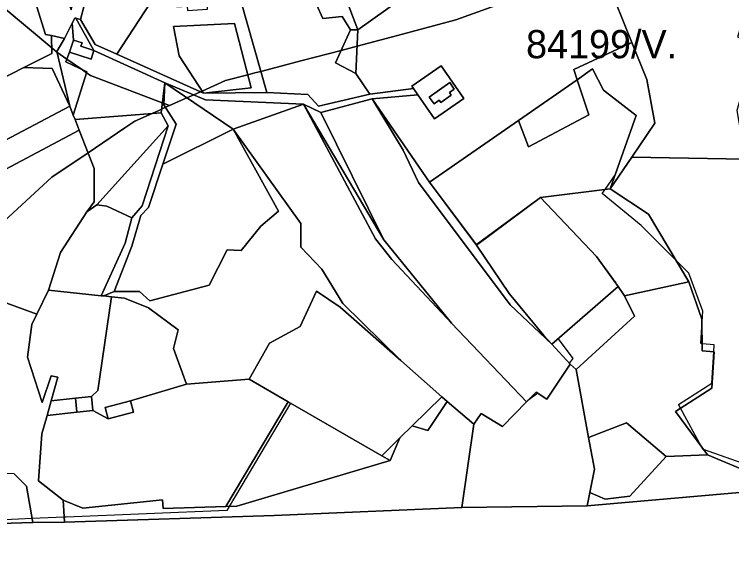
# Model space of a CAD drawing. Extents: x -477304 to -465429, y -1159113 to -1149210.
# Drawn here: x -473382.3 to -473001.2, y -1157027.9 to -1156744.4 of the extents above; entities that cross this region are included whole.
import ezdxf

# ---------------------------------------------------------------- set-up
doc = ezdxf.new("R2010")
doc.units = 0
for name, color, linetype in [('BPEJ_s', 7, 'Continuous'), ('ostatni_s', 7, 'Continuous'), ('PUPFL_s', 7, 'Continuous'), ('trav_porost_s', 7, 'Continuous')]:
    doc.layers.add(name, color=color, linetype=linetype)

msp = doc.modelspace()

# ---------------------------------------------------------------- linework, layer by layer
at = {"layer": 'BPEJ_s'}
for points in [[(-473401.55, -1156866.82), (-473362.36, -1156830.93), (-473343.17, -1156817.93), (-473323.69, -1156804.74), (-473318.32, -1156801.11), (-473309.19, -1156797.04), (-473305.53, -1156795.4), (-473304.11, -1156794.77), (-473301.94, -1156793.8), (-473299.89, -1156792.89), (-473290.69, -1156788.78), (-473287.03, -1156787.15), (-473283.51, -1156785.58), (-473282.61, -1156785.18), (-473270.12, -1156779.61), (-473258.27, -1156776.5), (-473254.47, -1156775.51), (-473251.36, -1156774.7), (-473229.4, -1156768.94), (-473208.72, -1156763.52), (-473204.02, -1156762.29), (-473200.18, -1156761.29), (-473176.15, -1156754.99), (-473147.71, -1156747.36), (-473122.06, -1156738)], [(-473122.06, -1156738), (-473147.71, -1156747.36), (-473176.15, -1156754.99), (-473200.18, -1156761.29), (-473204.02, -1156762.29), (-473208.72, -1156763.52), (-473229.4, -1156768.94), (-473251.36, -1156774.7), (-473254.47, -1156775.51), (-473258.27, -1156776.5), (-473270.12, -1156779.61), (-473282.61, -1156785.18), (-473283.51, -1156785.58), (-473287.03, -1156787.15), (-473290.69, -1156788.78), (-473299.89, -1156792.89), (-473301.24, -1156792.38), (-473302.81, -1156791.78), (-473303.29, -1156791.59), (-473303.71, -1156791.43), (-473320.98, -1156784.83), (-473341.91, -1156776.84), (-473344, -1156775.39), (-473346.17, -1156773.88), (-473354.43, -1156768.17), (-473359.71, -1156764.51), (-473359.93, -1156764.35), (-473362.48, -1156762.23), (-473388.37, -1156740.6)], [(-473388.37, -1156740.6), (-473362.48, -1156762.23), (-473359.93, -1156764.35), (-473359.71, -1156764.51), (-473354.43, -1156768.17), (-473346.17, -1156773.88), (-473344, -1156775.39), (-473341.91, -1156776.84), (-473320.98, -1156784.83), (-473303.71, -1156791.43), (-473303.29, -1156791.59), (-473302.81, -1156791.78), (-473301.24, -1156792.38), (-473299.89, -1156792.89), (-473301.94, -1156793.8), (-473304.11, -1156794.77), (-473305.53, -1156795.4), (-473309.19, -1156797.04), (-473318.32, -1156801.11), (-473323.69, -1156804.74), (-473343.17, -1156817.93), (-473362.36, -1156830.93), (-473401.55, -1156866.82)], [(-472995.57, -1156982.93), (-473016.18, -1156975.62), (-473016.51, -1156975.5), (-473017.23, -1156974.18), (-473028.33, -1156953.73), (-473029.35, -1156951.85), (-473011.78, -1156940.36), (-473010.67, -1156923.68), (-473010.43, -1156920.09), (-473016.91, -1156919.47), (-473017.53, -1156919.41), (-473017, -1156910.42), (-473016.51, -1156902.18), (-473023.95, -1156881.91), (-473030.85, -1156875), (-473049.29, -1156856.57), (-473069.9, -1156839.68), (-473068.43, -1156837.52), (-473062.92, -1156829.43), (-473051.89, -1156798.17), (-473069.33, -1156784.66), (-473075.2, -1156773.36), (-473083.23, -1156779.1), (-473114.45, -1156800.78), (-473161.74, -1156833.63), (-473136.95, -1156866.69), (-473106.08, -1156844.12), (-473102.82, -1156841.71), (-473072.97, -1156873.12), (-473064.02, -1156885.57), (-473062.76, -1156886.76), (-473063.01, -1156886.98), (-473061.5, -1156889.08), (-473093.44, -1156916.83), (-473085.64, -1156927.33), (-473087.43, -1156929.86), (-473087.03, -1156930.3), (-473099.42, -1156948.88), (-473104.11, -1156945.79), (-473109.57, -1156949.79), (-473110.14, -1156950.37), (-473122.86, -1156963.44), (-473134.26, -1156956.59), (-473138.18, -1156962.14), (-473152.33, -1156950.22), (-473155.23, -1156947.66), (-473170.96, -1156963.11), (-473177.42, -1156969.45), (-473187.12, -1156978.97), (-473235.59, -1156950.97), (-473268.15, -1157005.97), (-473269.43, -1157008.13), (-473354.74, -1157011.6), (-473355.91, -1157011.65), (-473372.87, -1157012.44), (-473380.09, -1157012.77), (-473470.54, -1157016.97)], [(-472995.57, -1156982.93), (-473016.18, -1156975.62), (-473016.51, -1156975.5), (-473017.23, -1156974.18), (-473028.33, -1156953.73), (-473029.35, -1156951.85), (-473011.78, -1156940.36), (-473010.67, -1156923.68), (-473010.43, -1156920.09), (-473016.91, -1156919.47), (-473017.53, -1156919.41), (-473017, -1156910.42), (-473016.51, -1156902.18), (-473023.95, -1156881.91), (-473030.85, -1156875), (-473049.29, -1156856.57), (-473069.9, -1156839.68), (-473068.43, -1156837.52), (-473062.92, -1156829.43), (-473051.89, -1156798.17), (-473069.33, -1156784.66), (-473075.2, -1156773.36), (-473083.23, -1156779.1), (-473114.45, -1156800.78), (-473161.74, -1156833.63), (-473136.95, -1156866.69), (-473106.08, -1156844.12), (-473102.82, -1156841.71), (-473072.97, -1156873.12), (-473064.02, -1156885.57), (-473062.76, -1156886.76), (-473063.01, -1156886.98), (-473061.5, -1156889.08), (-473093.44, -1156916.83), (-473085.64, -1156927.33), (-473087.43, -1156929.86), (-473087.03, -1156930.3), (-473099.42, -1156948.88), (-473104.11, -1156945.79), (-473109.57, -1156949.79), (-473110.14, -1156950.37), (-473122.86, -1156963.44), (-473134.26, -1156956.59), (-473138.18, -1156962.14), (-473152.33, -1156950.22), (-473155.23, -1156947.66), (-473170.96, -1156963.11), (-473177.42, -1156969.45), (-473187.12, -1156978.97), (-473235.59, -1156950.97), (-473268.15, -1157005.97), (-473269.43, -1157008.13), (-473354.74, -1157011.6), (-473355.91, -1157011.65), (-473372.87, -1157012.44), (-473380.09, -1157012.77), (-473470.54, -1157016.97)]]:
    msp.add_lwpolyline(points, dxfattribs=at)
at = {"layer": 'ostatni_s'}
for points in [[(-473354.51, -1156736.1), (-473352.14, -1156742.02), (-473351.15, -1156738.17), (-473345.27, -1156739.68), (-473347.19, -1156747.14), (-473349.72, -1156746.49), (-473350.12, -1156746.39), (-473351.54, -1156749.14), (-473355.71, -1156757.21), (-473362.66, -1156755.7), (-473365.78, -1156755.03), (-473370.39, -1156740.46), (-473368.26, -1156730.63), (-473367.9, -1156728.95), (-473363.5, -1156730.05)], [(-473340.12, -1156763.57), (-473346.95, -1156761.37), (-473346.36, -1156759.54), (-473350.93, -1156758.07), (-473351.54, -1156749.14), (-473350.12, -1156746.39), (-473349.72, -1156746.49)], [(-473280.73, -1156789.75), (-473302.46, -1156780.79), (-473340.12, -1156763.57), (-473349.72, -1156746.49), (-473347.19, -1156747.14), (-473339.34, -1156760.42), (-473327.92, -1156765.57), (-473281.86, -1156786.33), (-473248.19, -1156785.95), (-473226.39, -1156786.99), (-473220.69, -1156793.16), (-473193.47, -1156786.73), (-473170.21, -1156783.85), (-473167.91, -1156787.19), (-473192.15, -1156789.32), (-473219.51, -1156796.5), (-473228.65, -1156792.08)], [(-473351.54, -1156749.14), (-473350.93, -1156758.07), (-473353, -1156764.52), (-473355.02, -1156769.67), (-473343.87, -1156774.98), (-473351.02, -1156797.9), (-473352.87, -1156793.19), (-473359.82, -1156764.05), (-473355.71, -1156757.21)], [(-473203.75, -1156752.59), (-473199.79, -1156752.65), (-473200.83, -1156775.84), (-473211.69, -1156770.06)], [(-473352.87, -1156793.19), (-473362.19, -1156773.2), (-473377.31, -1156772.7), (-473362.4, -1156765.19), (-473362.66, -1156755.7), (-473355.71, -1156757.21), (-473359.82, -1156764.05)], [(-473346.95, -1156761.37), (-473340.12, -1156763.57), (-473341.61, -1156768.18), (-473353, -1156764.52), (-473350.93, -1156758.07), (-473346.36, -1156759.54)], [(-473377.31, -1156772.7), (-473362.19, -1156773.2), (-473352.87, -1156793.19), (-473387.39, -1156811.39), (-473397.77, -1156791.4), (-473390.19, -1156779.19)], [(-473315.14, -1156851.38), (-473319.85, -1156867.61), (-473329.32, -1156891.71), (-473334.73, -1156894.07), (-473336.19, -1156893.92), (-473323.39, -1156865.96), (-473319.84, -1156852.55), (-473314.37, -1156846.23), (-473300.65, -1156803.6), (-473304.33, -1156796.65), (-473302.46, -1156780.79), (-473302.83, -1156792.39), (-473296.34, -1156802.69), (-473303.45, -1156824.07), (-473311.07, -1156846.96)], [(-473151.18, -1156785.96), (-473150.19, -1156787.34), (-473155.71, -1156791.31), (-473156.64, -1156790.01), (-473159.34, -1156791.94), (-473161.83, -1156788.44), (-473150.99, -1156780.65), (-473148.54, -1156784.06)], [(-473333.17, -1156846.33), (-473338.48, -1156845.56), (-473300.65, -1156803.6), (-473314.37, -1156846.23), (-473319.84, -1156852.55)], [(-473295.26, -1156912.05), (-473297.71, -1156922.03), (-473290.86, -1156940.92), (-473320.71, -1156949.82), (-473334.03, -1156953.41), (-473332.42, -1156959.39), (-473340.56, -1156954.91), (-473341.31, -1156947.58), (-473337.99, -1156944.31), (-473330.65, -1156894.49), (-473323.81, -1156895.2), (-473310.99, -1156900.45)], [(-473349.87, -1156948.46), (-473349.12, -1156955.79), (-473364.97, -1156957.67), (-473362.74, -1156949.76)], [(-473341.31, -1156947.58), (-473340.56, -1156954.91), (-473349.12, -1156955.79), (-473349.87, -1156948.46)], [(-473319.1, -1156955.8), (-473332.42, -1156959.39), (-473334.03, -1156953.41), (-473320.71, -1156949.82)]]:
    msp.add_lwpolyline(points, close=True, dxfattribs=at)
at = {"layer": 'PUPFL_s'}
for points in [[(-473136.67, -1156867.07), (-473161.74, -1156833.63), (-473114.45, -1156800.78), (-473109.16, -1156814.74), (-473077.05, -1156797.73), (-473083.23, -1156779.1), (-473075.2, -1156773.36), (-473069.33, -1156784.66), (-473051.89, -1156798.17), (-473065.66, -1156837.18), (-473102.82, -1156841.71)], [(-473109.16, -1156814.74), (-473114.45, -1156800.78), (-473083.23, -1156779.1), (-473077.05, -1156797.73)], [(-473357.74, -1156871.05), (-473364.18, -1156890.97), (-473370.38, -1156903.75), (-473463.39, -1156869.81), (-473476.24, -1156865.24), (-473479.07, -1156859.72), (-473430.5, -1156834.12), (-473423.35, -1156845.98), (-473347.87, -1156805.93), (-473339.88, -1156826.32), (-473339.92, -1156843.97), (-473343.89, -1156849.27)], [(-473230.15, -1156868.16), (-473219.02, -1156879.87), (-473207.7, -1156898.03), (-473176.98, -1156928.43), (-473209.28, -1156900.03), (-473221.79, -1156891.57), (-473230.42, -1156910.33), (-473246.76, -1156919.16), (-473257.52, -1156938.31), (-473290.86, -1156940.92), (-473297.71, -1156922.03), (-473295.26, -1156912.05), (-473310.99, -1156900.45), (-473323.81, -1156895.2), (-473330.65, -1156894.49), (-473334.73, -1156894.07), (-473329.32, -1156891.71), (-473315.9, -1156891.77), (-473310.35, -1156896.6), (-473278.8, -1156888.37), (-473269.18, -1156869.53), (-473261.75, -1156869.93), (-473251.42, -1156856.99), (-473241.93, -1156848.93), (-473266.15, -1156805.46), (-473230.05, -1156855.52)], [(-472968.98, -1156956.91), (-472968.01, -1156962.95), (-472986.54, -1156978.04), (-472994.54, -1156986.71), (-473014.07, -1156978.5), (-473030.96, -1156955.43), (-473011.72, -1156943.02), (-473010.42, -1156923.7), (-473016.87, -1156923.16), (-473017.04, -1156906.49), (-473023.97, -1156886.6), (-473045.39, -1156850.53), (-473065.66, -1156837.18), (-473054.25, -1156820.33), (-472994.04, -1156821.31), (-472992.15, -1156832.26), (-472985.26, -1156878.14), (-472979.05, -1156903.13), (-472974.17, -1156937.69)], [(-473072.97, -1156873.12), (-473102.82, -1156841.71), (-473065.66, -1156837.18), (-473045.39, -1156850.53), (-473023.97, -1156886.6), (-473058.03, -1156893.92), (-473061.5, -1156889.08)], [(-473011.72, -1156943.02), (-473030.96, -1156955.43), (-473014.07, -1156978.5), (-473035.9, -1156979.35), (-473057.12, -1156961.5), (-473077.19, -1156969.28), (-473083.83, -1156933.1), (-473052.79, -1156904.76), (-473058.03, -1156893.92), (-473023.97, -1156886.6), (-473017.04, -1156906.49), (-473016.87, -1156923.16), (-473010.42, -1156923.7)], [(-473087.03, -1156930.3), (-473096.71, -1156919.67), (-473061.5, -1156889.08), (-473058.03, -1156893.92), (-473052.79, -1156904.76), (-473083.83, -1156933.1)], [(-473087.03, -1156930.3), (-473083.83, -1156933.1), (-473077.19, -1156969.28), (-473074.11, -1156986.06), (-473076.61, -1156998.53), (-473078.01, -1157005.55), (-473144.57, -1157006.56), (-473138.18, -1156962.14), (-473134.26, -1156956.59), (-473122.86, -1156963.44), (-473110.14, -1156950.37), (-473105.07, -1156945.16), (-473099.42, -1156948.88)], [(-473155.23, -1156947.66), (-473152.33, -1156950.22), (-473162.6, -1156965.55), (-473170.96, -1156963.11)], [(-473356.39, -1157002.65), (-473346.03, -1157006.89), (-473303.66, -1157002.44), (-473303.28, -1157007.09), (-473269.97, -1157006.03), (-473264.06, -1157005.84), (-473182.62, -1156981.57), (-473177.42, -1156969.45), (-473170.96, -1156963.11), (-473162.6, -1156965.55), (-473152.33, -1156950.22), (-473138.18, -1156962.14), (-473144.57, -1157006.56), (-473244.36, -1157010.73), (-473355.77, -1157014.32)], [(-473187.12, -1156978.97), (-473182.62, -1156981.57), (-473264.06, -1157005.84), (-473269.97, -1157006.03), (-473236.79, -1156950.28)], [(-473076.61, -1156998.53), (-473074.11, -1156986.06), (-473077.19, -1156969.28), (-473057.12, -1156961.5), (-473035.9, -1156979.35), (-473055.22, -1157000.48), (-473068.42, -1157002.16)], [(-473177.42, -1156969.45), (-473182.62, -1156981.57), (-473187.12, -1156978.97)], [(-472986.54, -1156978.04), (-472964.9, -1156980.85), (-472982.79, -1156997.22), (-473078.01, -1157005.55), (-473076.61, -1156998.53), (-473068.42, -1157002.16), (-473055.22, -1157000.48), (-473035.9, -1156979.35), (-473014.07, -1156978.5), (-472994.54, -1156986.71)], [(-473375.84, -1156995.2), (-473372.53, -1157014.45), (-473470.72, -1157017.46), (-473471.03, -1157013.97), (-473429.29, -1156999.54), (-473426.79, -1156991.26), (-473413.33, -1156991.54), (-473402.51, -1156987.86), (-473382.56, -1156988.47)]]:
    msp.add_lwpolyline(points, close=True, dxfattribs=at)
for points in [[(-473463.39, -1156869.81), (-473370.38, -1156903.75), (-473373.01, -1156909.3), (-473375.35, -1156926.64), (-473367.56, -1156950.62), (-473362.8, -1156936.46), (-473359.22, -1156937.3), (-473362.74, -1156949.76), (-473364.97, -1156957.67), (-473367.69, -1156967.32), (-473369.57, -1156992.27), (-473356.39, -1157002.65), (-473355.77, -1157014.32), (-473372.53, -1157014.45), (-473375.84, -1156995.2), (-473382.56, -1156988.47)], [(-473678.83, -1157027.86), (-473625.44, -1157024.37), (-473581.01, -1157022.08), (-473541.07, -1157020.01), (-473511.71, -1157018.92), (-473476.79, -1157017.41), (-473470.72, -1157017.46), (-473372.53, -1157014.45), (-473355.77, -1157014.32), (-473244.36, -1157010.73), (-473144.57, -1157006.56), (-473078.01, -1157005.55), (-472982.79, -1156997.22)]]:
    msp.add_lwpolyline(points, dxfattribs=at)
at = {"layer": 'trav_porost_s'}
for points in [[(-473205.53, -1156737.73), (-473199.79, -1156752.65), (-473203.75, -1156752.59), (-473208.13, -1156745.48), (-473218.39, -1156746.5), (-473221.76, -1156739.19), (-473214.17, -1156735.4), (-473214.92, -1156716.13), (-473227.05, -1156700.92), (-473257.42, -1156713.96), (-473258.82, -1156710.62), (-473224.39, -1156696.68), (-473222.86, -1156699.24), (-473211.43, -1156715.25)], [(-473054.25, -1156820.33), (-473042.03, -1156802.28), (-473046.32, -1156779), (-473054.16, -1156759.3), (-473063.12, -1156737.28), (-473061.25, -1156722.79), (-473054.49, -1156710.97), (-473021.31, -1156696.59), (-473009.86, -1156702.33), (-473017.75, -1156701.15), (-473018.23, -1156705.11), (-473003.08, -1156709.3), (-473002.62, -1156705.96), (-472984.74, -1156714.93), (-472998.04, -1156756.39), (-472993.88, -1156757.66), (-472996.14, -1156767.65), (-472997.03, -1156790.58), (-472998.5, -1156795.52), (-472994.04, -1156821.31)], [(-473203.75, -1156752.59), (-473211.69, -1156770.06), (-473200.83, -1156775.84), (-473193.47, -1156786.73), (-473220.69, -1156793.16), (-473226.39, -1156786.99), (-473248.19, -1156785.95), (-473261.93, -1156737.2), (-473249.2, -1156733.56), (-473257.42, -1156713.96), (-473227.05, -1156700.92), (-473214.92, -1156716.13), (-473214.17, -1156735.4), (-473221.76, -1156739.19), (-473218.39, -1156746.5), (-473208.13, -1156745.48)], [(-473174.65, -1156725.05), (-473146.56, -1156705.43), (-473145.28, -1156713.55), (-473199.79, -1156752.65), (-473205.53, -1156737.73)], [(-473100.46, -1156706.87), (-473093.84, -1156716.31), (-473074.97, -1156716.83), (-473056.66, -1156710.97), (-473054.49, -1156710.97), (-473061.25, -1156722.79), (-473063.12, -1156737.28), (-473054.16, -1156759.3), (-473085.01, -1156773.73), (-473083.23, -1156779.1), (-473114.45, -1156800.78), (-473161.74, -1156833.63), (-473192.15, -1156789.32), (-473167.91, -1156787.19), (-473159.16, -1156799.87), (-473143.52, -1156789.08), (-473155.48, -1156771.76), (-473171.11, -1156782.55), (-473170.21, -1156783.85), (-473193.47, -1156786.73), (-473200.83, -1156775.84), (-473199.79, -1156752.65), (-473145.28, -1156713.55)], [(-473296.71, -1156731.38), (-473258.82, -1156710.62), (-473257.42, -1156713.96), (-473249.2, -1156733.56), (-473261.93, -1156737.2), (-473248.19, -1156785.95), (-473281.86, -1156786.33), (-473256.48, -1156783.45), (-473265.29, -1156749.24), (-473297.81, -1156750.75), (-473294.8, -1156766.48), (-473281.86, -1156786.33), (-473327.92, -1156765.57), (-473307.22, -1156733.6), (-473303.13, -1156733.8), (-473296.71, -1156731.38), (-473296.04, -1156740.35), (-473290.55, -1156739.96), (-473290.38, -1156742.35), (-473279.7, -1156741.59), (-473280.14, -1156735.5), (-473282.73, -1156735.69), (-473283.11, -1156730.4)], [(-473367.9, -1156728.95), (-473368.26, -1156730.63), (-473370.39, -1156740.46), (-473365.78, -1156755.03), (-473362.66, -1156755.7), (-473362.4, -1156765.19), (-473377.31, -1156772.7), (-473390.19, -1156779.19), (-473397.77, -1156791.4), (-473427.59, -1156799.07), (-473442.99, -1156774.8), (-473448.91, -1156757.89), (-473458.08, -1156746.11), (-473416.75, -1156720.64), (-473410.73, -1156720.39)], [(-473307.22, -1156733.6), (-473327.92, -1156765.57), (-473339.34, -1156760.42), (-473347.19, -1156747.14), (-473345.27, -1156739.68), (-473351.15, -1156738.17), (-473352.51, -1156735.31), (-473343.62, -1156726.24), (-473337.31, -1156724.4), (-473332.83, -1156723.1), (-473322.1, -1156719.98), (-473315.32, -1156720.91), (-473315.28, -1156723.01), (-473310.09, -1156723.93), (-473311.18, -1156730.96), (-473311.55, -1156733.38)], [(-473297.81, -1156750.75), (-473265.29, -1156749.24), (-473256.48, -1156783.45), (-473281.86, -1156786.33), (-473294.8, -1156766.48)], [(-473054.25, -1156820.33), (-473065.66, -1156837.18), (-473051.89, -1156798.17), (-473069.33, -1156784.66), (-473075.2, -1156773.36), (-473083.23, -1156779.1), (-473085.01, -1156773.73), (-473054.16, -1156759.3), (-473046.32, -1156779), (-473042.03, -1156802.28)], [(-473355.02, -1156769.67), (-473353, -1156764.52), (-473341.61, -1156768.18), (-473340.12, -1156763.57), (-473302.46, -1156780.79), (-473304.33, -1156796.65), (-473350.08, -1156800.3), (-473351.02, -1156797.9), (-473343.87, -1156774.98)], [(-473170.21, -1156783.85), (-473171.11, -1156782.55), (-473155.48, -1156771.76), (-473143.52, -1156789.08), (-473159.16, -1156799.87), (-473167.91, -1156787.19)], [(-473302.83, -1156792.39), (-473302.46, -1156780.79), (-473266.15, -1156805.46), (-473303.45, -1156824.07), (-473296.34, -1156802.69)], [(-473228.65, -1156792.08), (-473266.15, -1156805.46), (-473302.46, -1156780.79), (-473280.73, -1156789.75)], [(-473148.54, -1156784.06), (-473150.99, -1156780.65), (-473161.83, -1156788.44), (-473159.34, -1156791.94), (-473156.64, -1156790.01), (-473155.71, -1156791.31), (-473150.19, -1156787.34), (-473151.18, -1156785.96)], [(-473105.07, -1156945.16), (-473110.14, -1156950.37), (-473149.96, -1156908.54), (-473185.92, -1156864.16), (-473219.51, -1156796.5), (-473192.15, -1156789.32), (-473175.73, -1156816.59), (-473167.66, -1156833.67), (-473118.86, -1156898.75), (-473096.71, -1156919.67), (-473087.03, -1156930.3), (-473099.42, -1156948.88)], [(-473119.44, -1156892.84), (-473100.91, -1156915.16), (-473096.71, -1156919.67), (-473118.86, -1156898.75), (-473167.66, -1156833.67), (-473175.73, -1156816.59), (-473192.15, -1156789.32), (-473161.74, -1156833.63), (-473136.67, -1156867.07)], [(-473347.87, -1156805.93), (-473423.35, -1156845.98), (-473430.5, -1156834.12), (-473387.39, -1156811.39), (-473352.87, -1156793.19), (-473351.02, -1156797.9), (-473350.08, -1156800.3)], [(-473228.65, -1156792.08), (-473190.47, -1156863.76), (-473181.7, -1156874.73), (-473149.96, -1156908.54), (-473110.14, -1156950.37), (-473122.86, -1156963.44), (-473134.26, -1156956.59), (-473138.18, -1156962.14), (-473152.33, -1156950.22), (-473155.23, -1156947.66), (-473176.98, -1156928.43), (-473207.7, -1156898.03), (-473219.02, -1156879.87), (-473230.15, -1156868.16), (-473230.05, -1156855.52), (-473266.15, -1156805.46)], [(-473185.92, -1156864.16), (-473228.65, -1156792.08), (-473219.51, -1156796.5)], [(-473228.65, -1156792.08), (-473185.92, -1156864.16), (-473149.96, -1156908.54), (-473181.7, -1156874.73), (-473190.47, -1156863.76)], [(-473350.08, -1156800.3), (-473304.33, -1156796.65), (-473300.65, -1156803.6), (-473338.48, -1156845.56), (-473343.89, -1156849.27), (-473339.92, -1156843.97), (-473339.88, -1156826.32), (-473347.87, -1156805.93)], [(-473241.93, -1156848.93), (-473251.42, -1156856.99), (-473261.75, -1156869.93), (-473269.18, -1156869.53), (-473278.8, -1156888.37), (-473310.35, -1156896.6), (-473315.9, -1156891.77), (-473329.32, -1156891.71), (-473319.85, -1156867.61), (-473315.14, -1156851.38), (-473311.07, -1156846.96), (-473303.45, -1156824.07), (-473266.15, -1156805.46)], [(-473096.71, -1156919.67), (-473100.91, -1156915.16), (-473119.44, -1156892.84), (-473136.67, -1156867.07), (-473102.82, -1156841.71), (-473072.97, -1156873.12), (-473061.5, -1156889.08)], [(-473323.39, -1156865.96), (-473336.19, -1156893.92), (-473364.18, -1156890.97), (-473357.74, -1156871.05), (-473343.89, -1156849.27), (-473338.48, -1156845.56), (-473333.17, -1156846.33), (-473319.84, -1156852.55)], [(-473375.35, -1156926.64), (-473373.01, -1156909.3), (-473370.38, -1156903.75), (-473364.18, -1156890.97), (-473336.19, -1156893.92), (-473334.73, -1156894.07), (-473330.65, -1156894.49), (-473337.99, -1156944.31), (-473341.31, -1156947.58), (-473349.87, -1156948.46), (-473362.74, -1156949.76), (-473359.22, -1156937.3), (-473362.8, -1156936.46), (-473367.56, -1156950.62)], [(-473177.42, -1156969.45), (-473187.12, -1156978.97), (-473236.79, -1156950.28), (-473257.52, -1156938.31), (-473246.76, -1156919.16), (-473230.42, -1156910.33), (-473221.79, -1156891.57), (-473209.28, -1156900.03), (-473176.98, -1156928.43), (-473155.23, -1156947.66), (-473170.96, -1156963.11)], [(-473303.66, -1157002.44), (-473346.03, -1157006.89), (-473356.39, -1157002.65), (-473369.57, -1156992.27), (-473367.69, -1156967.32), (-473364.97, -1156957.67), (-473349.12, -1156955.79), (-473340.56, -1156954.91), (-473332.42, -1156959.39), (-473319.1, -1156955.8), (-473320.71, -1156949.82), (-473290.86, -1156940.92), (-473257.52, -1156938.31), (-473236.79, -1156950.28), (-473269.97, -1157006.03), (-473303.28, -1157007.09)]]:
    msp.add_lwpolyline(points, close=True, dxfattribs=at)

# ---------------------------------------------------------------- texts
at = {"layer": 'BPEJ_s'}
msp.add_text('84199/V.', height=15, dxfattribs=at).set_placement((-473110.42, -1156767.71))

doc.saveas('drawing.dxf')
